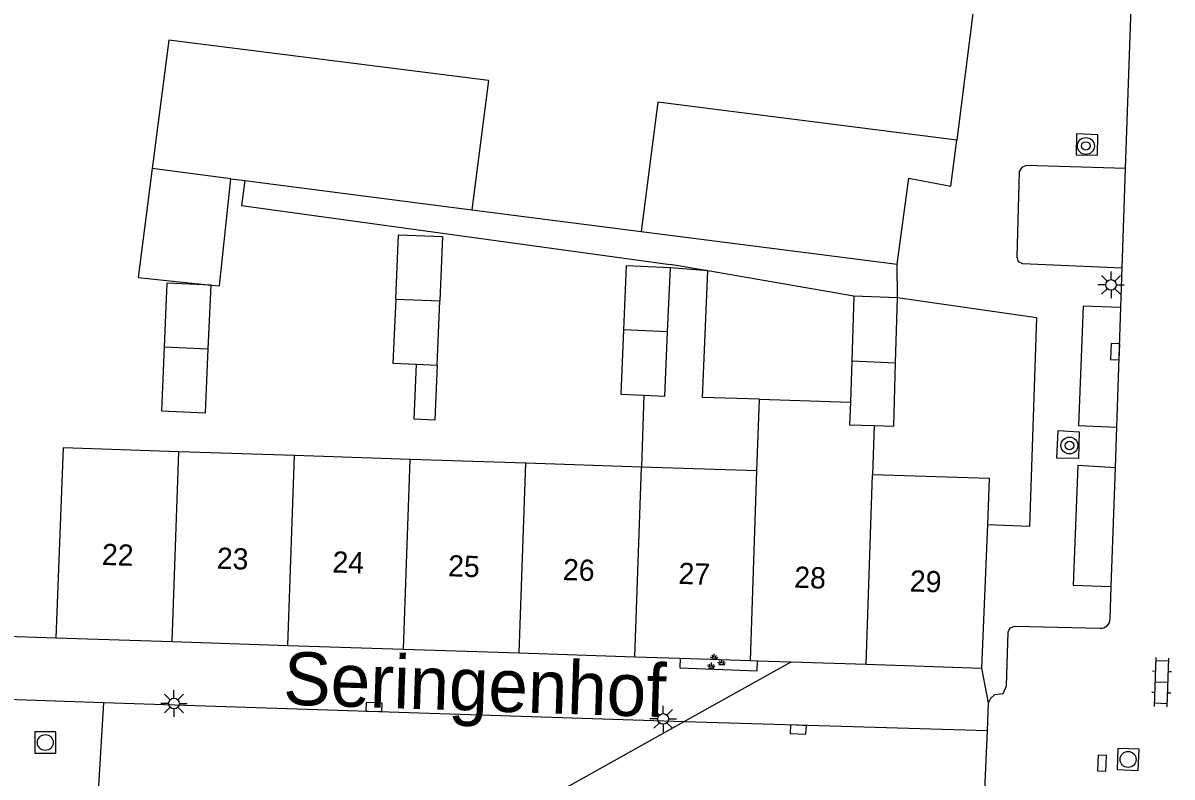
# Model space of a CAD drawing. Extents: x 132998 to 136004, y 396998 to 398512.
# Drawn here: x 134656 to 134710.2, y 397135.5 to 397171 of the extents above; entities that cross this region are included whole.
import ezdxf

# ---------------------------------------------------------------- set-up
doc = ezdxf.new("R2010")
doc.units = 0
for name, color, linetype in [('gg-afsc-erfafscheiding', 7, 'Continuous'), ('gg-afsc-muur', 7, 'Continuous'), ('gg-anno-huisnummerreeks BGT', 7, 'Continuous'), ('gg-anno-openbare ruimte label', 7, 'Continuous'), ('gg-bbg-bijgebouw', 7, 'Continuous'), ('gg-bbg-gedigitaliseerde bebouwing', 7, 'Continuous'), ('gg-bbg-gedigitaliseerde bijgebouw', 7, 'Continuous'), ('gg-bbg-hoofdgebouw', 7, 'Continuous'), ('gg-bbg-luifel en loopbrug', 7, 'Continuous'), ('gg-bbg-tussenscheiding', 7, 'Continuous'), ('gg-knt-verharding', 7, 'Continuous'), ('gg-knt-verharding nz', 7, 'Continuous'), ('gt-grn-groengrens', 7, 'Continuous'), ('gt-grn-weggrens', 7, 'Continuous'), ('gt-symb-boom', 7, 'Continuous'), ('gt-symb-groenvak', 7, 'Continuous'), ('gt-symb-klinker verharding', 7, 'Continuous'), ('gt-symb-kolk', 7, 'Continuous'), ('gt-symb-lichtmast', 7, 'Continuous'), ('gt-symb-rioolschacht', 7, 'Continuous')]:
    doc.layers.add(name, color=color, linetype=linetype)

# ---------------------------------------------------------------- blocks, each defined once
blk = doc.blocks.new('gt0-BOOM')
at = {"layer": 'gt-symb-boom'}
for radius in [0.4, 0.2]:
    blk.add_circle((0, 0), radius, dxfattribs=at)
blk = doc.blocks.new('gt0-KOLK')
at = {"layer": 'gt-symb-kolk'}
blk.add_lwpolyline([(0, 0), (0.375, 0), (0.375, 0.4), (-0.375, 0.4), (-0.375, 0), (0, 0)], dxfattribs=at)
blk = doc.blocks.new('gt0-LMAST')
at = {"layer": 'gt-symb-lichtmast'}
for p, q in [((-0.005, 0.246), (-0.005, 0.621)), ((-0.182, 0.173), (-0.447, 0.438)), ((0.172, 0.173), (0.437, 0.438)), ((-0.255, -0.004), (-0.63, -0.004)), ((-0.182, -0.181), (-0.447, -0.446)), ((-0.005, -0.254), (-0.005, -0.629)), ((0.437, -0.446), (0.172, -0.181)), ((0.245, -0.004), (0.62, -0.004))]:
    blk.add_line(p, q, dxfattribs=at)
blk.add_circle((-0.005, -0.004), 0.25, dxfattribs=at)
blk = doc.blocks.new('gt0-RS')
at = {"layer": 'gt-symb-rioolschacht'}
blk.add_lwpolyline([(-0.5, -0.5), (0.5, -0.5), (0.5, 0.5), (-0.5, 0.5)], close=True, dxfattribs=at)
blk.add_circle((0, 0), 0.375, dxfattribs=at)
blk = doc.blocks.new('gt0-KL1')
at = {"layer": 'gt-symb-klinker verharding'}
for p, q in [((-1.15, 0.3), (1.15, 0.3)), ((-1, -0.3), (-1, 0.3)), ((-0.5, 0.3), (-0.5, 0.45)), ((0, -0.3), (0, 0.3)), ((0.5, 0.3), (0.5, 0.45)), ((1, -0.3), (1, 0.3)), ((-1.15, -0.3), (1.15, -0.3)), ((-0.5, -0.45), (-0.5, -0.3)), ((0.5, -0.45), (0.5, -0.3))]:
    blk.add_line(p, q, dxfattribs=at)
blk = doc.blocks.new('gt0-GRVAK')
at = {"layer": 'gt-symb-groenvak'}
for p, q in [((-0.11, 0.189), (-0.228, 0.24)), ((-0.182, 0.153), (0.088, 0.153)), ((-0.091, 0.211), (-0.156, 0.322)), ((-0.047, 0.214), (-0.047, 0.393)), ((-0.004, 0.211), (0.061, 0.322)), ((0.015, 0.189), (0.133, 0.24)), ((0.262, -0.052), (0.197, 0.059)), ((0.305, -0.049), (0.305, 0.13)), ((0.349, -0.052), (0.414, 0.059)), ((-0.245, -0.228), (-0.363, -0.177)), ((-0.318, -0.264), (-0.047, -0.264)), ((-0.226, -0.206), (-0.291, -0.095)), ((-0.183, -0.203), (-0.183, -0.024)), ((-0.139, -0.206), (-0.074, -0.095)), ((-0.12, -0.228), (-0.002, -0.177)), ((0.243, -0.074), (0.125, -0.023)), ((0.17, -0.11), (0.441, -0.11)), ((0.368, -0.074), (0.486, -0.023))]:
    blk.add_line(p, q, dxfattribs=at)

msp = doc.modelspace()

# ---------------------------------------------------------------- linework, layer by layer
at = {"layer": 'gg-afsc-erfafscheiding'}
for p, q in [((134688.299, 397159.356), (134686.509, 397159.664)), ((134695.169, 397158.173), (134688.299, 397159.356))]:
    msp.add_line(p, q, dxfattribs=at)
at = {"layer": 'gg-afsc-muur'}
for p, q in [((134700.816, 397171.741), (134700.025, 397165.519)), ((134677.172, 397162.239), (134685.15, 397161.216)), ((134703.78, 397157.14), (134697.228, 397158.093)), ((134650.624, 397142.299), (134657.559, 397142.074))]:
    msp.add_line(p, q, dxfattribs=at)
for points in [[(134666.47, 397163.61), (134666.315, 397162.444), (134686.509, 397159.664)], [(134703.78, 397157.14), (134703.45, 397147.31), (134701.479, 397147.397)]]:
    msp.add_lwpolyline(points, dxfattribs=at)
at = {"layer": 'gg-bbg-bijgebouw'}
for p, q in [((134695.169, 397158.173), (134695.07, 397155.12)), ((134697.228, 397158.093), (134695.169, 397158.173)), ((134697.138, 397155.021), (134697.228, 397158.093)), ((134695.07, 397155.12), (134695.007, 397153.17))]:
    msp.add_line(p, q, dxfattribs=at)
for points in [[(134697.22, 397159.67), (134697.76, 397163.72), (134699.75, 397163.35), (134700.025, 397165.519)], [(134696.136, 397152.073), (134697.051, 397152.046), (134697.138, 397155.021)]]:
    msp.add_lwpolyline(points, dxfattribs=at)
at = {"layer": 'gg-bbg-gedigitaliseerde bebouwing'}
for p, q in [((134690.608, 397149.932), (134690.723, 397153.309)), ((134690.723, 397153.309), (134695.007, 397153.17)), ((134696.136, 397152.073), (134696.057, 397149.75))]:
    msp.add_line(p, q, dxfattribs=at)
at = {"layer": 'gg-bbg-gedigitaliseerde bijgebouw'}
for p, q in [((134677.96, 397168.321), (134677.172, 397162.239)), ((134685.94, 397167.308), (134685.15, 397161.216)), ((134700.025, 397165.519), (134685.94, 397167.308)), ((134665.819, 397163.693), (134666.47, 397163.61)), ((134666.47, 397163.61), (134677.172, 397162.239)), ((134685.15, 397161.216), (134697.22, 397159.67)), ((134686.395, 397156.481), (134686.525, 397159.508)), ((134664.752, 397155.691), (134664.881, 397158.691)), ((134675.532, 397154.916), (134675.662, 397157.943)), ((134674.566, 397154.957), (134675.532, 397154.916))]:
    msp.add_line(p, q, dxfattribs=at)
for points in [[(134677.96, 397168.321), (134662.89, 397170.235), (134662.105, 397164.174)], [(134662.105, 397164.174), (134661.44, 397159.042), (134664.881, 397158.691)], [(134664.881, 397158.691), (134665.278, 397158.65), (134665.819, 397163.693)], [(134673.584, 397158.032), (134673.714, 397161.059), (134675.792, 397160.97), (134675.662, 397157.943)], [(134686.525, 397159.508), (134684.447, 397159.597), (134684.314, 397156.58)], [(134664.881, 397158.691), (134662.803, 397158.78), (134662.674, 397155.775)], [(134673.584, 397158.032), (134673.454, 397155.005), (134674.566, 397154.957)], [(134684.314, 397156.58), (134684.187, 397153.543), (134685.275, 397153.496)], [(134685.275, 397153.496), (134686.265, 397153.454), (134686.395, 397156.481)], [(134662.674, 397155.775), (134662.545, 397152.762), (134664.623, 397152.673), (134664.752, 397155.691)]]:
    msp.add_lwpolyline(points, dxfattribs=at)
at = {"layer": 'gg-bbg-hoofdgebouw'}
for p, q in [((134668.811, 397150.657), (134663.362, 397150.839)), ((134674.26, 397150.476), (134668.811, 397150.657)), ((134679.709, 397150.294), (134674.26, 397150.476)), ((134685.159, 397150.113), (134679.709, 397150.294)), ((134690.608, 397149.932), (134685.159, 397150.113)), ((134701.2, 397140.64), (134701.479, 397147.397)), ((134657.559, 397142.074), (134663.056, 397141.893)), ((134663.056, 397141.893), (134668.506, 397141.714)), ((134668.506, 397141.714), (134673.955, 397141.535)), ((134673.955, 397141.535), (134679.404, 397141.356)), ((134679.404, 397141.356), (134684.853, 397141.177)), ((134684.853, 397141.177), (134686.986, 397141.107)), ((134686.986, 397141.107), (134690.303, 397140.998)), ((134690.303, 397140.998), (134690.624, 397140.987)), ((134690.624, 397140.987), (134692.222, 397140.935)), ((134692.222, 397140.935), (134695.752, 397140.819)), ((134695.752, 397140.819), (134701.2, 397140.64))]:
    msp.add_line(p, q, dxfattribs=at)
for points in [[(134663.362, 397150.839), (134657.91, 397151.02), (134657.559, 397142.074)], [(134701.479, 397147.397), (134701.568, 397149.567), (134696.057, 397149.75)]]:
    msp.add_lwpolyline(points, dxfattribs=at)
at = {"layer": 'gg-bbg-luifel en loopbrug'}
msp.add_line((134685.275, 397153.496), (134685.159, 397150.113), dxfattribs=at)
for points in [[(134690.723, 397153.309), (134688.043, 397153.396), (134688.299, 397159.356), (134686.525, 397159.508)], [(134675.532, 397154.916), (134675.421, 397152.323), (134674.455, 397152.365), (134674.566, 397154.957)]]:
    msp.add_lwpolyline(points, dxfattribs=at)
at = {"layer": 'gg-bbg-tussenscheiding'}
for p, q in [((134665.819, 397163.693), (134662.105, 397164.174)), ((134673.584, 397158.032), (134675.662, 397157.943)), ((134686.395, 397156.481), (134684.314, 397156.58)), ((134662.674, 397155.775), (134664.752, 397155.691)), ((134695.07, 397155.12), (134697.138, 397155.021)), ((134663.056, 397141.893), (134663.362, 397150.839)), ((134668.506, 397141.714), (134668.811, 397150.657)), ((134673.955, 397141.535), (134674.26, 397150.476)), ((134679.404, 397141.356), (134679.709, 397150.294)), ((134684.853, 397141.177), (134685.159, 397150.113)), ((134690.303, 397140.998), (134690.608, 397149.932)), ((134695.752, 397140.819), (134696.057, 397149.75))]:
    msp.add_line(p, q, dxfattribs=at)
msp.add_lwpolyline([(134695.007, 397153.17), (134694.972, 397152.107), (134696.136, 397152.073)], dxfattribs=at)
at = {"layer": 'gg-knt-verharding'}
for p, q in [((134707.754, 397157.628), (134707.819, 397159.501)), ((134707.495, 397150.075), (134707.561, 397151.992)), ((134707.25, 397142.96), (134707.303, 397144.492)), ((134652.228, 397139.271), (134659.81, 397139.022)), ((134659.81, 397139.022), (134687.181, 397138.122)), ((134701.466, 397137.709), (134701.52, 397139)), ((134661.076, 397123.554), (134687.181, 397138.122)), ((134701.35, 397134.91), (134701.466, 397137.709))]:
    msp.add_line(p, q, dxfattribs=at)
for points in [[(134707.98, 397164.174), (134708.38, 397175.79), (134708.9, 397175.76)], [(134706.651, 397164.808), (134706.668, 397165.773), (134705.667, 397165.819), (134705.655, 397164.827), (134706.651, 397164.808)], [(134707.98, 397164.174), (134703.293, 397164.315), (134703.085, 397164.228), (134702.964, 397164.037), (134702.85, 397160.005), (134702.92, 397159.801), (134703.117, 397159.712), (134707.819, 397159.501)], [(134707.754, 397157.628), (134705.974, 397157.699), (134705.755, 397152.067), (134707.561, 397151.992)], [(134704.743, 397150.527), (134704.797, 397151.841), (134705.785, 397151.777), (134705.758, 397150.51), (134704.743, 397150.527)], [(134707.495, 397150.075), (134705.73, 397150.185), (134705.509, 397144.547), (134707.303, 397144.492)], [(134701.52, 397139), (134701.62, 397139.23), (134701.82, 397139.39), (134702.21, 397139.44), (134702.36, 397139.81), (134702.44, 397142.33), (134702.54, 397142.54), (134702.76, 397142.62), (134706.78, 397142.52)], [(134686.986, 397141.107), (134686.971, 397140.647), (134690.609, 397140.516), (134690.624, 397140.987)]]:
    msp.add_lwpolyline(points, dxfattribs=at)
msp.add_arc((134706.806, 397142.964), 0.445, 266.7106, 359.5131, dxfattribs=at)
at = {"layer": 'gg-knt-verharding nz'}
for p, q in [((134707.819, 397159.501), (134707.98, 397164.174)), ((134707.561, 397151.992), (134707.754, 397157.628)), ((134707.303, 397144.492), (134707.495, 397150.075))]:
    msp.add_line(p, q, dxfattribs=at)
at = {"layer": 'gt-grn-groengrens'}
msp.add_lwpolyline([(134659.81, 397139.022), (134659.498, 397133.77), (134649.993, 397129.451)], dxfattribs=at)
at = {"layer": 'gt-grn-weggrens'}
for p, q in [((134697.228, 397158.093), (134697.22, 397159.67)), ((134687.181, 397138.122), (134692.222, 397140.935)), ((134701.52, 397139), (134701.2, 397140.64)), ((134687.181, 397138.122), (134701.466, 397137.709))]:
    msp.add_line(p, q, dxfattribs=at)

# ---------------------------------------------------------------- block references
at = {"layer": 'gt-symb-boom'}
for p in [(134706.107, 397165.242), (134705.332, 397151.13)]:
    msp.add_blockref('gt0-BOOM', p, dxfattribs=at)
at = {"layer": 'gt-symb-groenvak'}
msp.add_blockref('gt0-GRVAK', (134688.644, 397140.923), dxfattribs=at)
at = {"layer": 'gt-symb-klinker verharding', "rotation": 88.05074587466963}
msp.add_blockref('gt0-KL1', (134709.677, 397139.975), dxfattribs=at)
at = {"layer": 'gt-symb-kolk'}
for p, rotation in [((134707.285, 397155.56), -92.23563689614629), ((134672.565, 397139.002), 178.28164200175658), ((134692.563, 397137.945), 176.73114704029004), ((134707.067, 397136.154), 87.64984047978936)]:
    msp.add_blockref('gt0-KOLK', p, dxfattribs=dict(at, rotation=rotation))
at = {"layer": 'gt-symb-lichtmast'}
for p in [(134707.296, 397158.7), (134663.138, 397138.978), (134686.191, 397138.25)]:
    msp.add_blockref('gt0-LMAST', p, dxfattribs=at)
at = {"layer": 'gt-symb-rioolschacht'}
msp.add_blockref('gt0-RS', (134657.071, 397137.136), dxfattribs=at)
at = {"layer": 'gt-symb-rioolschacht', "rotation": 87.64984047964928}
msp.add_blockref('gt0-RS', (134708.095, 397136.339), dxfattribs=at)

# ---------------------------------------------------------------- texts
at = {"layer": 'gg-anno-huisnummerreeks BGT'}
for s, p in [('22', (134659.725, 397145.505)), ('23', (134665.141, 397145.327)), ('24', (134670.59, 397145.148)), ('25', (134676.039, 397144.969)), ('26', (134681.451, 397144.791)), ('27', (134686.898, 397144.612)), ('28', (134692.35, 397144.433)), ('29', (134697.799, 397144.254))]:
    msp.add_text(s, height=1, rotation=358.1, dxfattribs=at).set_placement(p)
at = {"layer": 'gg-anno-openbare ruimte label'}
msp.add_text('Seringenhof', height=2.5, rotation=358.1, dxfattribs=at).set_placement((134668.259, 397138.925))

doc.saveas('drawing.dxf')
